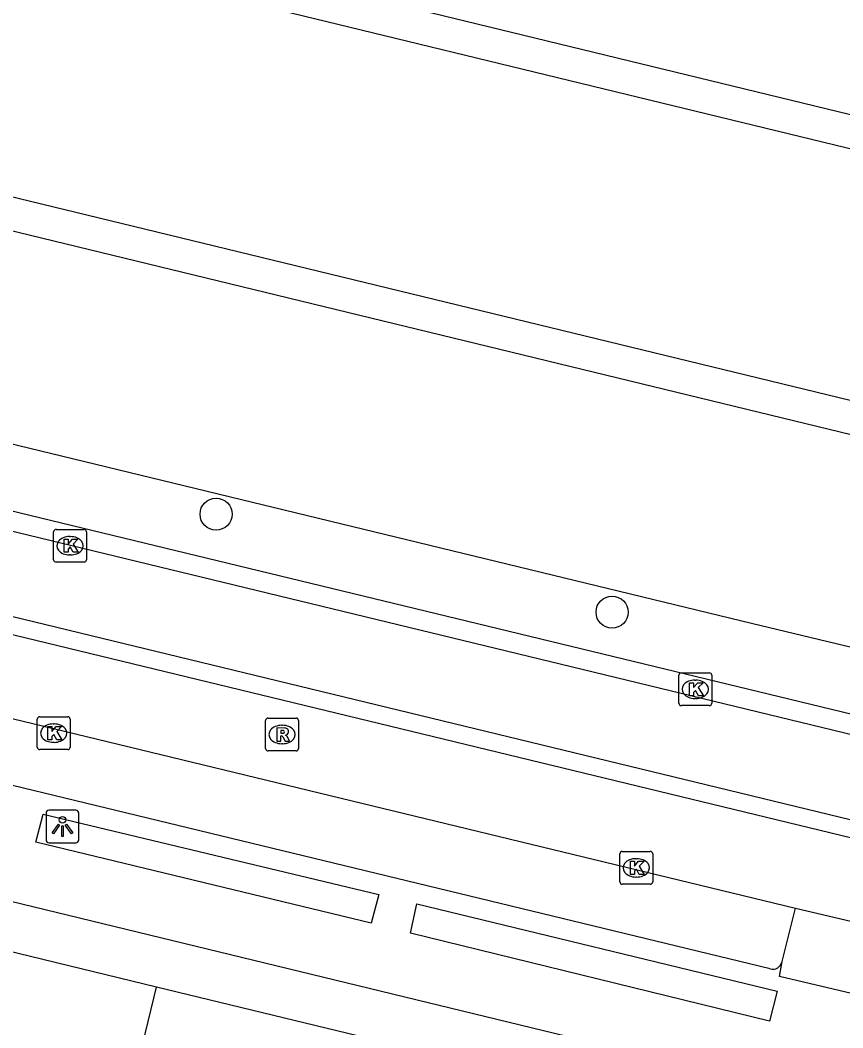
# Model space of a CAD drawing. Extents: x 162812 to 163818, y 381639 to 382470.
# Drawn here: x 163611.68 to 163636.74, y 382215.39 to 382246.1 of the extents above; entities that cross this region are included whole.
import ezdxf

# ---------------------------------------------------------------- set-up
doc = ezdxf.new("R2010")
doc.units = 0
for name, color, linetype in [('IMGEO_Boom', 7, 'Continuous'), ('IMGEO_Groenvoorziening', 7, 'Continuous'), ('IMGEO_Haag', 7, 'Continuous'), ('IMGEO_Kolk', 7, 'Continuous'), ('IMGEO_Lichtpunt', 7, 'Continuous'), ('IMGEO_Pand', 7, 'Continuous'), ('IMGEO_Parkeervlak_open', 7, 'Continuous'), ('IMGEO_Rijbaan_lokaal_gesloten', 7, 'Continuous'), ('IMGEO_Rioolput', 7, 'Continuous'), ('IMGEO_Voetpad_open', 7, 'Continuous'), ('IMGEO_Waterloop', 7, 'Continuous')]:
    doc.layers.add(name, color=color, linetype=linetype)

msp = doc.modelspace()

# ---------------------------------------------------------------- linework, layer by layer
at = {"layer": 'IMGEO_Boom'}
for centre in [(163617.648, 382231.041), (163629.712, 382228.053)]:
    msp.add_circle(centre, 0.489, dxfattribs=at)
at = {"layer": 'IMGEO_Groenvoorziening'}
for points in [[(163754.822, 382214.356), (163737.29, 382217.945), (163735.758, 382219.218), (163605.062, 382250.972), (163534.615, 382268.088)], [(163532.411, 382258.886), (163572.981, 382249.028), (163707.145, 382216.427)], [(163753.177, 382197.38), (163753.314, 382198.091), (163715.535, 382207.31), (163713.011, 382207.926), (163703.089, 382210.347), (163699.164, 382211.305), (163657.455, 382221.482), (163640.982, 382226.025), (163634.005, 382227.697), (163594.965, 382237.167), (163584.824, 382239.627), (163579.42, 382240.924), (163541.473, 382250), (163535.203, 382251.5)]]:
    msp.add_lwpolyline(points, dxfattribs=at)
at = {"layer": 'IMGEO_Haag'}
msp.add_lwpolyline([(163639.111, 382223.823), (163639.248, 382224.394), (163588.507, 382236.683), (163588.369, 382236.098)], dxfattribs=at)
at = {"layer": 'IMGEO_Kolk'}
for p, q in [((163612.699, 382229.652), (163612.699, 382230.504)), ((163612.774, 382230.578), (163613.626, 382230.578)), ((163613.187, 382230.358), (163613.212, 382230.358)), ((163613.7, 382230.504), (163613.7, 382229.652)), ((163613.21, 382229.798), (163613.185, 382229.798)), ((163613.626, 382229.578), (163612.774, 382229.578)), ((163631.748, 382225.279), (163631.748, 382226.131)), ((163631.823, 382226.205), (163632.675, 382226.205)), ((163632.749, 382226.131), (163632.749, 382225.279)), ((163632.236, 382225.985), (163632.261, 382225.985)), ((163632.259, 382225.425), (163632.234, 382225.425)), ((163632.675, 382225.205), (163631.823, 382225.205)), ((163612.202, 382223.941), (163612.202, 382224.793)), ((163612.277, 382224.867), (163613.129, 382224.867)), ((163613.203, 382224.793), (163613.203, 382223.941)), ((163612.69, 382224.647), (163612.715, 382224.647)), ((163612.713, 382224.087), (163612.688, 382224.087)), ((163613.129, 382223.867), (163612.277, 382223.867)), ((163629.948, 382219.836), (163629.948, 382220.688)), ((163630.023, 382220.762), (163630.875, 382220.762)), ((163630.436, 382220.542), (163630.461, 382220.542)), ((163630.949, 382220.688), (163630.949, 382219.836)), ((163630.459, 382219.982), (163630.434, 382219.982)), ((163630.875, 382219.762), (163630.023, 382219.762))]:
    msp.add_line(p, q, dxfattribs=at)
for points in [[(163612.699, 382229.652), (163612.699, 382230.504)], [(163612.774, 382230.578), (163613.626, 382230.578)], [(163613.7, 382230.504), (163613.7, 382229.652)], [(163613.02, 382230.278), (163613.143, 382230.278), (163613.143, 382230.127), (163613.273, 382230.278), (163613.437, 382230.278), (163613.291, 382230.127), (163613.444, 382229.878), (163613.292, 382229.878), (163613.207, 382230.042), (163613.143, 382229.975), (163613.143, 382229.878), (163613.02, 382229.878), (163613.02, 382230.278)], [(163613.626, 382229.578), (163612.774, 382229.578)], [(163631.748, 382225.279), (163631.748, 382226.131)], [(163631.823, 382226.205), (163632.675, 382226.205)], [(163632.749, 382226.131), (163632.749, 382225.279)], [(163632.069, 382225.905), (163632.192, 382225.905), (163632.192, 382225.754), (163632.322, 382225.905), (163632.486, 382225.905), (163632.34, 382225.754), (163632.493, 382225.505), (163632.341, 382225.505), (163632.256, 382225.669), (163632.192, 382225.602), (163632.192, 382225.505), (163632.069, 382225.505), (163632.069, 382225.905)], [(163632.675, 382225.205), (163631.823, 382225.205)], [(163612.202, 382223.941), (163612.202, 382224.793)], [(163612.277, 382224.867), (163613.129, 382224.867)], [(163613.203, 382224.793), (163613.203, 382223.941)], [(163612.523, 382224.567), (163612.646, 382224.567), (163612.646, 382224.416), (163612.776, 382224.567), (163612.94, 382224.567), (163612.794, 382224.416), (163612.947, 382224.167), (163612.795, 382224.167), (163612.71, 382224.331), (163612.646, 382224.264), (163612.646, 382224.167), (163612.523, 382224.167), (163612.523, 382224.567)], [(163613.129, 382223.867), (163612.277, 382223.867)], [(163629.948, 382219.836), (163629.948, 382220.688)], [(163630.023, 382220.762), (163630.875, 382220.762)], [(163630.949, 382220.688), (163630.949, 382219.836)], [(163630.269, 382220.462), (163630.392, 382220.462), (163630.392, 382220.311), (163630.522, 382220.462), (163630.686, 382220.462), (163630.54, 382220.311), (163630.693, 382220.062), (163630.541, 382220.062), (163630.456, 382220.226), (163630.392, 382220.159), (163630.392, 382220.062), (163630.269, 382220.062), (163630.269, 382220.462)], [(163630.875, 382219.762), (163630.023, 382219.762)]]:
    msp.add_lwpolyline(points, dxfattribs=at)
for centre, start, end in [((163612.776, 382230.502), 91.552, 178.448), ((163612.776, 382230.502), 91.552, 178.448), ((163613.624, 382230.502), 1.552, 88.448), ((163613.624, 382230.502), 1.552, 88.448), ((163612.776, 382229.654), 181.552, 268.448), ((163612.776, 382229.654), 181.552, 268.448), ((163613.624, 382229.654), 271.552, 358.448), ((163613.624, 382229.654), 271.552, 358.448), ((163631.825, 382226.129), 91.552, 178.448), ((163631.825, 382226.129), 91.552, 178.448), ((163632.673, 382226.129), 1.552, 88.448), ((163632.673, 382226.129), 1.552, 88.448), ((163631.825, 382225.281), 181.552, 268.448), ((163631.825, 382225.281), 181.552, 268.448), ((163632.673, 382225.281), 271.552, 358.448), ((163632.673, 382225.281), 271.552, 358.448), ((163612.279, 382224.791), 91.552, 178.448), ((163612.279, 382224.791), 91.552, 178.448), ((163613.127, 382224.791), 1.552, 88.448), ((163613.127, 382224.791), 1.552, 88.448), ((163612.279, 382223.943), 181.552, 268.448), ((163612.279, 382223.943), 181.552, 268.448), ((163613.127, 382223.943), 271.552, 358.448), ((163613.127, 382223.943), 271.552, 358.448), ((163630.025, 382220.686), 91.552, 178.448), ((163630.025, 382220.686), 91.552, 178.448), ((163630.873, 382220.686), 1.552, 88.448), ((163630.873, 382220.686), 1.552, 88.448), ((163630.025, 382219.838), 181.552, 268.448), ((163630.025, 382219.838), 181.552, 268.448), ((163630.873, 382219.838), 271.552, 358.448), ((163630.873, 382219.838), 271.552, 358.448)]:
    msp.add_arc(centre, 0.0765, start, end, dxfattribs=at)
for centre, major_axis, ratio, start_param, end_param in [((163613.186, 382230.078), (-0.387, 0.002), 0.722429, 4.712389, 7.853982), ((163613.211, 382230.078), (-0.39, 0.002), 0.717154, 1.570796, 4.712389), ((163632.235, 382225.705), (-0.387, 0.002), 0.722429, 4.712389, 7.853982), ((163632.26, 382225.705), (-0.39, 0.002), 0.717154, 1.570796, 4.712389), ((163612.689, 382224.367), (-0.387, 0.002), 0.722429, 4.712389, 7.853982), ((163612.714, 382224.367), (-0.39, 0.002), 0.717154, 1.570796, 4.712389), ((163630.435, 382220.262), (-0.387, 0.002), 0.722429, 4.712389, 7.853982), ((163630.46, 382220.262), (-0.39, 0.002), 0.717154, 1.570796, 4.712389)]:
    msp.add_ellipse(centre, major_axis=major_axis, ratio=ratio, start_param=start_param, end_param=end_param, dxfattribs=at)
at = {"layer": 'IMGEO_Lichtpunt'}
for p, q in [((163612.469, 382221.927), (163612.469, 382221.12)), ((163612.469, 382221.927), (163612.469, 382221.12)), ((163613.371, 382222.022), (163612.563, 382222.022)), ((163613.371, 382222.022), (163612.563, 382222.022)), ((163613.465, 382221.12), (163613.465, 382221.927)), ((163613.465, 382221.12), (163613.465, 382221.927)), ((163612.563, 382221.026), (163613.371, 382221.026)), ((163612.563, 382221.026), (163613.371, 382221.026))]:
    msp.add_line(p, q, dxfattribs=at)
for points in [[(163612.843, 382221.591), (163612.882, 382221.563), (163612.694, 382221.301), (163612.656, 382221.328), (163612.843, 382221.591)], [(163612.945, 382221.543), (163612.992, 382221.543), (163612.992, 382221.221), (163612.945, 382221.221), (163612.945, 382221.543)], [(163613.055, 382221.563), (163613.093, 382221.59), (163613.28, 382221.328), (163613.241, 382221.3), (163613.055, 382221.563)]]:
    msp.add_lwpolyline(points, dxfattribs=at)
msp.add_circle((163612.968, 382221.725), 0.0994, dxfattribs=at)
for centre, start, end in [((163612.563, 382221.927), 90, 180), ((163612.563, 382221.927), 90, 180), ((163613.371, 382221.927), 0, 90), ((163613.371, 382221.927), 0, 90), ((163612.563, 382221.12), 180, 270), ((163612.563, 382221.12), 180, 270), ((163613.371, 382221.12), 270, 0), ((163613.371, 382221.12), 270, 360)]:
    msp.add_arc(centre, 0.0946, start, end, dxfattribs=at)
at = {"layer": 'IMGEO_Pand'}
for points in [[(163615.83, 382216.63), (163609.692, 382218.119)], [(163614.069, 382209.342), (163615.83, 382216.63)], [(163621.958, 382215.143), (163615.83, 382216.63)]]:
    msp.add_lwpolyline(points, dxfattribs=at)
at = {"layer": 'IMGEO_Parkeervlak_open'}
msp.add_lwpolyline([(163634.891, 382217.406), (163635.296, 382219.03)], dxfattribs=at)
at = {"layer": 'IMGEO_Rijbaan_lokaal_gesloten'}
for points in [[(163590.366, 382235.628), (163639.111, 382223.823)], [(163592.308, 382232.567), (163696.407, 382207.326), (163696.249, 382206.818), (163592.193, 382232.028), (163592.308, 382232.567)], [(163590.158, 382229.967), (163635.296, 382219.03)], [(163635.296, 382219.03), (163637.678, 382218.479)]]:
    msp.add_lwpolyline(points, dxfattribs=at)
at = {"layer": 'IMGEO_Rioolput'}
for p, q in [((163619.233, 382224.826), (163620.085, 382224.826)), ((163619.158, 382223.9), (163619.158, 382224.752)), ((163619.646, 382224.606), (163619.671, 382224.606)), ((163620.159, 382224.752), (163620.159, 382223.9)), ((163619.669, 382224.046), (163619.644, 382224.046)), ((163620.085, 382223.826), (163619.233, 382223.826))]:
    msp.add_line(p, q, dxfattribs=at)
for points in [[(163619.233, 382224.826), (163620.085, 382224.826)], [(163619.158, 382223.9), (163619.158, 382224.752)], [(163619.747, 382224.524), (163619.495, 382224.526), (163619.495, 382224.126)], [(163620.159, 382224.752), (163620.159, 382223.9)], [(163619.495, 382224.126), (163619.619, 382224.126), (163619.619, 382224.288), (163619.63, 382224.288)], [(163619.673, 382224.445), (163619.619, 382224.445), (163619.619, 382224.364)], [(163619.619, 382224.364), (163619.671, 382224.364)], [(163619.677, 382224.259), (163619.748, 382224.126), (163619.888, 382224.126), (163619.823, 382224.252)], [(163620.085, 382223.826), (163619.233, 382223.826)]]:
    msp.add_lwpolyline(points, dxfattribs=at)
for centre, radius, start, end in [((163619.235, 382224.75), 0.0765, 91.552, 178.448), ((163619.235, 382224.75), 0.0765, 91.552, 178.448), ((163620.083, 382224.75), 0.0765, 1.552, 88.448), ((163620.083, 382224.75), 0.0765, 1.552, 88.448), ((163619.746, 382224.414), 0.109, 350.3612, 89.416), ((163619.629, 382224.235), 0.0533, 26.0293, 88.6989), ((163619.655, 382224.553), 0.19, 274.7715, 282.9687), ((163619.679, 382224.349), 0.0964, 77.0061, 93.1865), ((163619.693, 382224.406), 0.0378, 276.6634, 79.6772), ((163619.744, 382224.414), 0.112, 277.5842, 350.9817), ((163619.728, 382224.199), 0.108, 29.5134, 73.7905), ((163619.235, 382223.902), 0.0765, 181.552, 268.448), ((163619.235, 382223.902), 0.0765, 181.552, 268.448), ((163620.083, 382223.902), 0.0765, 271.552, 358.448), ((163620.083, 382223.902), 0.0765, 271.552, 358.448)]:
    msp.add_arc(centre, radius, start, end, dxfattribs=at)
for centre, major_axis, ratio, start_param, end_param in [((163619.645, 382224.326), (-0.387, 0.002), 0.722429, 4.712389, 7.853982), ((163619.67, 382224.326), (-0.39, 0.002), 0.717154, 1.570796, 4.712389)]:
    msp.add_ellipse(centre, major_axis=major_axis, ratio=ratio, start_param=start_param, end_param=end_param, dxfattribs=at)
at = {"layer": 'IMGEO_Voetpad_open'}
for points in [[(163634.527, 382217.184), (163589.953, 382227.974)], [(163591.607, 382224.05), (163628.666, 382215.051)], [(163622.611, 382219.453), (163622.377, 382218.573), (163612.159, 382221.041), (163612.381, 382221.899), (163622.611, 382219.453)], [(163634.746, 382216.509), (163634.504, 382215.592), (163623.568, 382218.269), (163623.768, 382219.161), (163634.746, 382216.509)], [(163637.678, 382218.479), (163637.182, 382216.394), (163634.815, 382216.948), (163634.891, 382217.406)]]:
    msp.add_lwpolyline(points, dxfattribs=at)
msp.add_arc((163634.606, 382217.464), 0.291, 254.2565, 348.5007, dxfattribs=at)
at = {"layer": 'IMGEO_Waterloop'}
for points in [[(163534.382, 382267.115), (163604.826, 382250), (163735.297, 382218.301), (163736.84, 382217.018), (163753.889, 382213.389), (163754.414, 382211.872), (163753.463, 382207.948), (163752.376, 382206.925), (163744.959, 382209.214), (163741.748, 382209.048), (163709.777, 382216.824), (163708.291, 382216.353), (163708.138, 382216.388), (163708.092, 382216.197)], [(163707.145, 382216.427), (163707.186, 382216.598), (163707.025, 382216.641), (163706.023, 382217.729), (163573.217, 382250), (163532.644, 382259.859)]]:
    msp.add_lwpolyline(points, dxfattribs=at)

doc.saveas('drawing.dxf')
